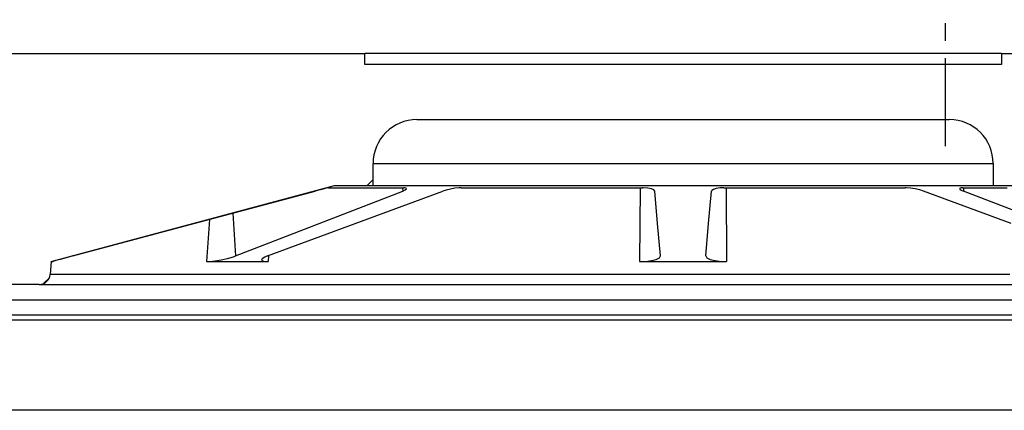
# Model space of a CAD drawing. Extents: x -169 to 7270, y -140 to 2984.
# Tile 419 of 656: x 1789.6 to 1795.2, y 984.01 to 986.23. Entities that reach past the tile are written whole.
import ezdxf

# ---------------------------------------------------------------- set-up
doc = ezdxf.new("R2010")
doc.units = 0
doc.header["$MEASUREMENT"] = 0
doc.linetypes.add('CENTER1', pattern=[0.6625, 0.5, -0.075, 0.0125, -0.075])
doc.layers.add('CENTERLINE', color=3, linetype='CENTER1')
doc.layers.add('SPILL-BUCKET', color=1, linetype='CONTINUOUS')
doc.layers.add('FREEZE-LINES', color=8, linetype='CONTINUOUS', plot=False)

msp = doc.modelspace()

# ---------------------------------------------------------------- linework, layer by layer
at = {"layer": 'CENTERLINE'}
msp.add_line((1794.86662, 985.51471), (1794.86662, 1029.15474), dxfattribs=at)
at = {"layer": 'FREEZE-LINES', "linetype": 'Continuous'}
msp.add_line((1931.90631, 984.01471), (1465.74807, 984.01471), dxfattribs=at)
at = {"layer": 'SPILL-BUCKET', "linetype": 'Continuous'}
for p, q in [((1787.37693, 986.04108), (1791.56157, 986.04108)), ((1791.56157, 985.97862), (1791.56157, 986.04108)), ((1791.56745, 986.04108), (1791.56157, 986.04108)), ((1791.58503, 986.04108), (1791.56745, 986.04108)), ((1791.61421, 986.04108), (1791.58503, 986.04108)), ((1791.65479, 986.04108), (1791.61421, 986.04108)), ((1791.70651, 986.04108), (1791.65479, 986.04108)), ((1791.76904, 986.04108), (1791.70651, 986.04108)), ((1791.84197, 986.04108), (1791.76904, 986.04108)), ((1791.92483, 986.04108), (1791.84197, 986.04108)), ((1792.01709, 986.04108), (1791.92483, 986.04108)), ((1792.11813, 986.04108), (1792.01709, 986.04108)), ((1792.22731, 986.04108), (1792.11813, 986.04108)), ((1792.34392, 986.04108), (1792.22731, 986.04108)), ((1792.4672, 986.04108), (1792.34392, 986.04108)), ((1792.59636, 986.04108), (1792.4672, 986.04108)), ((1792.73055, 986.04108), (1792.59636, 986.04108)), ((1792.86891, 986.04108), (1792.73055, 986.04108)), ((1793.01054, 986.04108), (1792.86891, 986.04108)), ((1793.15451, 986.04108), (1793.01054, 986.04108)), ((1793.2999, 986.04108), (1793.15451, 986.04108)), ((1793.44577, 986.04108), (1793.2999, 986.04108)), ((1793.59116, 986.04108), (1793.44577, 986.04108)), ((1793.73513, 986.04108), (1793.59116, 986.04108)), ((1793.87676, 986.04108), (1793.73513, 986.04108)), ((1794.01512, 986.04108), (1793.87676, 986.04108)), ((1794.14931, 986.04108), (1794.01512, 986.04108)), ((1794.27847, 986.04108), (1794.14931, 986.04108)), ((1794.40175, 986.04108), (1794.27847, 986.04108)), ((1794.51836, 986.04108), (1794.40175, 986.04108)), ((1794.62754, 986.04108), (1794.51836, 986.04108)), ((1794.72858, 986.04108), (1794.62754, 986.04108)), ((1794.82084, 986.04108), (1794.72858, 986.04108)), ((1794.9037, 986.04108), (1794.82084, 986.04108)), ((1794.97663, 986.04108), (1794.9037, 986.04108)), ((1795.03916, 986.04108), (1794.97663, 986.04108)), ((1795.09088, 986.04108), (1795.03916, 986.04108)), ((1795.13146, 986.04108), (1795.09088, 986.04108)), ((1795.16064, 986.04108), (1795.13146, 986.04108)), ((1795.17822, 986.04108), (1795.16064, 986.04108)), ((1795.1841, 986.04108), (1795.17822, 986.04108)), ((1795.1841, 986.04108), (1795.1841, 985.97862)), ((1795.1841, 986.04108), (1799.36874, 986.04108)), ((1795.1841, 985.97862), (1791.56157, 985.97862)), ((1791.85824, 985.66634), (1794.88742, 985.66634)), ((1791.60842, 985.41651), (1791.61444, 985.41651)), ((1791.60842, 985.29159), (1791.60842, 985.41651)), ((1791.61444, 985.41651), (1791.63248, 985.41651)), ((1791.63248, 985.41651), (1791.66241, 985.41651)), ((1791.66241, 985.41651), (1791.70402, 985.41651)), ((1791.70402, 985.41651), (1791.75703, 985.41651)), ((1791.75703, 985.41651), (1791.82108, 985.41651)), ((1791.82108, 985.41651), (1791.89572, 985.41651)), ((1791.89572, 985.41651), (1791.98046, 985.41651)), ((1791.98046, 985.41651), (1792.07471, 985.41651)), ((1792.07471, 985.41651), (1792.17783, 985.41651)), ((1792.17783, 985.41651), (1792.28911, 985.41651)), ((1792.28911, 985.41651), (1792.40779, 985.41651)), ((1792.40779, 985.41651), (1792.53306, 985.41651)), ((1792.53306, 985.41651), (1792.66408, 985.41651)), ((1792.66408, 985.41651), (1792.79993, 985.41651)), ((1792.79993, 985.41651), (1792.9397, 985.41651)), ((1792.9397, 985.41651), (1793.08242, 985.41651)), ((1793.08242, 985.41651), (1793.22713, 985.41651)), ((1793.22713, 985.41651), (1793.37283, 985.41651)), ((1793.37283, 985.41651), (1793.51854, 985.41651)), ((1793.51854, 985.41651), (1793.66325, 985.41651)), ((1793.66325, 985.41651), (1793.80597, 985.41651)), ((1793.80597, 985.41651), (1793.94574, 985.41651)), ((1793.94574, 985.41651), (1794.08159, 985.41651)), ((1794.08159, 985.41651), (1794.21261, 985.41651)), ((1794.21261, 985.41651), (1794.33788, 985.41651)), ((1794.33788, 985.41651), (1794.45656, 985.41651)), ((1794.45656, 985.41651), (1794.56784, 985.41651)), ((1794.56784, 985.41651), (1794.67096, 985.41651)), ((1794.67096, 985.41651), (1794.76521, 985.41651)), ((1794.76521, 985.41651), (1794.84995, 985.41651)), ((1794.84995, 985.41651), (1794.9246, 985.41651)), ((1794.9246, 985.41651), (1794.98864, 985.41651)), ((1794.98864, 985.41651), (1795.04165, 985.41651)), ((1795.04165, 985.41651), (1795.08326, 985.41651)), ((1795.08326, 985.41651), (1795.11319, 985.41651)), ((1795.11319, 985.41651), (1795.13123, 985.41651)), ((1795.13123, 985.41651), (1795.13725, 985.41651)), ((1795.13725, 985.41651), (1795.13725, 985.29159)), ((1789.7773, 984.85952), (1791.38982, 985.29159)), ((1791.34949, 985.27788), (1791.33613, 985.27488)), ((1791.35494, 985.27872), (1791.34949, 985.27788)), ((1791.35494, 985.27872), (1791.37971, 985.27872)), ((1791.37971, 985.27872), (1791.41711, 985.27872)), ((1791.38982, 985.29159), (1791.60842, 985.29159)), ((1791.41711, 985.27872), (1791.46692, 985.27872)), ((1791.46692, 985.27872), (1791.5288, 985.27872)), ((1791.5288, 985.27872), (1791.60238, 985.27872)), ((1791.60842, 985.32514), (1791.57487, 985.29159)), ((1791.60238, 985.27872), (1791.68718, 985.27872)), ((1791.60842, 985.29159), (1791.61444, 985.29159)), ((1791.61444, 985.29159), (1791.63248, 985.29159)), ((1791.63248, 985.29159), (1791.66241, 985.29159)), ((1791.66241, 985.29159), (1791.70402, 985.29159)), ((1791.68718, 985.27872), (1791.78267, 985.27872)), ((1791.70402, 985.29159), (1791.75703, 985.29159)), ((1791.75703, 985.29159), (1791.82108, 985.29159)), ((1791.77684, 985.27872), (1791.77799, 985.26012)), ((1791.78699, 985.27862), (1791.78267, 985.27872)), ((1791.79749, 985.27672), (1791.78699, 985.27862)), ((1791.79932, 985.27246), (1791.79749, 985.27672)), ((1791.82108, 985.29159), (1791.89572, 985.29159)), ((1791.89572, 985.29159), (1791.98046, 985.29159)), ((1791.98046, 985.29159), (1792.07471, 985.29159)), ((1792.09802, 985.27839), (1792.07407, 985.27609)), ((1792.07471, 985.29159), (1792.17783, 985.29159)), ((1792.10926, 985.27872), (1792.09802, 985.27839)), ((1792.10926, 985.27872), (1792.23978, 985.27872)), ((1792.17783, 985.29159), (1792.28911, 985.29159)), ((1792.23978, 985.27872), (1792.37748, 985.27872)), ((1792.28911, 985.29159), (1792.40779, 985.29159)), ((1792.37748, 985.27872), (1792.52149, 985.27872)), ((1792.40779, 985.29159), (1792.53306, 985.29159)), ((1792.52149, 985.27872), (1792.6709, 985.27872)), ((1792.53306, 985.29159), (1792.66408, 985.29159)), ((1792.66408, 985.29159), (1792.79993, 985.29159)), ((1792.6709, 985.27872), (1792.82475, 985.27872)), ((1792.79993, 985.29159), (1792.9397, 985.29159)), ((1792.82475, 985.27872), (1792.98209, 985.27872)), ((1792.9397, 985.29159), (1793.08242, 985.29159)), ((1792.98209, 985.27872), (1793.1419, 985.27872)), ((1793.08242, 985.29159), (1793.22713, 985.29159)), ((1793.12786, 985.27871), (1793.12534, 984.85952)), ((1793.14633, 985.27868), (1793.1419, 985.27872)), ((1793.17115, 985.27705), (1793.14633, 985.27868)), ((1793.1922, 985.27304), (1793.17115, 985.27705)), ((1793.22713, 985.29159), (1793.37283, 985.29159)), ((1793.37283, 985.29159), (1793.51854, 985.29159)), ((1793.51854, 985.29159), (1793.66325, 985.29159)), ((1793.5827, 985.27788), (1793.56106, 985.27488)), ((1793.60378, 985.27872), (1793.5827, 985.27788)), ((1793.60378, 985.27872), (1793.76359, 985.27872)), ((1793.61781, 985.27871), (1793.62033, 984.85952)), ((1793.66325, 985.29159), (1793.80597, 985.29159)), ((1793.76359, 985.27872), (1793.92092, 985.27872)), ((1793.80597, 985.29159), (1793.94574, 985.29159)), ((1793.92092, 985.27872), (1794.07477, 985.27872)), ((1793.94574, 985.29159), (1794.08159, 985.29159)), ((1794.07477, 985.27872), (1794.22418, 985.27872)), ((1794.08159, 985.29159), (1794.21261, 985.29159)), ((1794.21261, 985.29159), (1794.33788, 985.29159)), ((1794.22418, 985.27872), (1794.36819, 985.27872)), ((1794.33788, 985.29159), (1794.45656, 985.29159)), ((1794.36819, 985.27872), (1794.50589, 985.27872)), ((1794.45656, 985.29159), (1794.56784, 985.29159)), ((1794.50589, 985.27872), (1794.63641, 985.27872)), ((1794.56784, 985.29159), (1794.67096, 985.29159)), ((1794.6424, 985.27862), (1794.63641, 985.27872)), ((1794.66663, 985.27672), (1794.6424, 985.27862)), ((1794.6937, 985.27246), (1794.66663, 985.27672)), ((1794.67096, 985.29159), (1794.76521, 985.29159)), ((1794.76521, 985.29159), (1794.84995, 985.29159)), ((1794.84995, 985.29159), (1794.9246, 985.29159)), ((1794.9246, 985.29159), (1794.98864, 985.29159)), ((1794.95555, 985.27839), (1794.94713, 985.27609)), ((1794.96301, 985.27872), (1794.95555, 985.27839)), ((1794.96301, 985.27872), (1795.05849, 985.27872)), ((1794.96883, 985.27872), (1794.96768, 985.26012)), ((1794.98864, 985.29159), (1795.04165, 985.29159)), ((1795.04165, 985.29159), (1795.08326, 985.29159)), ((1795.05849, 985.27872), (1795.14329, 985.27872)), ((1795.08326, 985.29159), (1795.11319, 985.29159)), ((1795.11319, 985.29159), (1795.13123, 985.29159)), ((1795.13123, 985.29159), (1795.13725, 985.29159)), ((1795.13725, 985.29159), (1795.35585, 985.29159)), ((1795.14329, 985.27872), (1795.21687, 985.27872)), ((1790.5888, 985.07595), (1791.27857, 985.26012)), ((1791.29202, 985.26369), (1791.27857, 985.26012)), ((1791.31645, 985.27001), (1791.29202, 985.26369)), ((1791.30164, 985.07595), (1791.77799, 985.26012)), ((1791.33613, 985.27488), (1791.31645, 985.27001)), ((1791.50681, 985.07595), (1792.00595, 985.26012)), ((1791.77799, 985.26012), (1791.79168, 985.26633)), ((1791.79168, 985.26633), (1791.79932, 985.27246)), ((1792.024, 985.2659), (1792.00595, 985.26012)), ((1792.04864, 985.2718), (1792.024, 985.2659)), ((1792.07407, 985.27609), (1792.04864, 985.2718)), ((1793.20636, 985.26711), (1793.1922, 985.27304)), ((1793.21164, 985.26012), (1793.20636, 985.26711)), ((1793.22776, 985.07595), (1793.21164, 985.26012)), ((1793.51791, 985.07595), (1793.53403, 985.26012)), ((1793.5355, 985.26369), (1793.53403, 985.26012)), ((1793.54476, 985.27001), (1793.5355, 985.26369)), ((1793.56106, 985.27488), (1793.54476, 985.27001)), ((1794.72011, 985.26633), (1794.6937, 985.27246)), ((1794.73972, 985.26012), (1794.72011, 985.26633)), ((1795.23886, 985.07595), (1794.73972, 985.26012)), ((1794.94713, 985.27609), (1794.94678, 985.2718)), ((1794.94678, 985.2718), (1794.95478, 985.2659)), ((1794.95478, 985.2659), (1794.96768, 985.26012)), ((1795.44403, 985.07595), (1794.96768, 985.26012)), ((1790.81029, 985.13509), (1790.82536, 984.89151)), ((1789.8991, 984.89151), (1790.5888, 985.07595)), ((1790.67727, 985.09958), (1790.66144, 984.85952)), ((1790.82536, 984.89151), (1791.30164, 985.07595)), ((1791.00771, 984.89151), (1791.50681, 985.07595)), ((1793.24389, 984.89151), (1793.22776, 985.07595)), ((1793.50178, 984.89151), (1793.51791, 985.07595)), ((1789.8991, 984.89151), (1789.86113, 984.88129)), ((1790.78095, 984.87761), (1790.81384, 984.88734)), ((1790.81384, 984.88734), (1790.82536, 984.89151)), ((1790.99287, 984.88539), (1790.97687, 984.87556)), ((1791.00771, 984.89151), (1790.99287, 984.88539)), ((1791.01341, 984.89362), (1791.01145, 984.85952)), ((1793.23792, 984.88112), (1793.24389, 984.89151)), ((1793.50178, 984.89151), (1793.50754, 984.88129)), ((1789.7773, 984.85952), (1789.77091, 984.78649)), ((1789.7773, 984.85952), (1789.77944, 984.85952)), ((1789.77944, 984.85952), (1789.78583, 984.85952)), ((1789.78791, 984.8606), (1789.78583, 984.85952)), ((1789.78586, 984.85981), (1789.78583, 984.85952)), ((1789.80177, 984.86483), (1789.78791, 984.8606)), ((1789.8272, 984.872), (1789.80177, 984.86483)), ((1789.86113, 984.88129), (1789.8272, 984.872)), ((1790.66144, 984.85952), (1790.67758, 984.86009)), ((1790.66144, 984.85952), (1790.83041, 984.85952)), ((1790.67758, 984.86009), (1790.70933, 984.86342)), ((1790.70933, 984.86342), (1790.74485, 984.86941)), ((1790.74485, 984.86941), (1790.78095, 984.87761)), ((1790.83041, 984.85952), (1791.01145, 984.85952)), ((1790.97687, 984.87556), (1790.9739, 984.8674)), ((1790.9739, 984.8674), (1790.98408, 984.86192)), ((1790.98408, 984.86192), (1791.00538, 984.8596)), ((1791.00538, 984.8596), (1791.01145, 984.85952)), ((1793.12534, 984.85952), (1793.1607, 984.861)), ((1793.12534, 984.85952), (1793.37283, 984.85952)), ((1793.1607, 984.861), (1793.19366, 984.86537)), ((1793.19366, 984.86537), (1793.22032, 984.87225)), ((1793.22032, 984.87225), (1793.23792, 984.88112)), ((1793.37283, 984.85952), (1793.62033, 984.85952)), ((1793.50754, 984.88129), (1793.52606, 984.872)), ((1793.52606, 984.872), (1793.55496, 984.86483)), ((1793.55496, 984.86483), (1793.59002, 984.8606)), ((1793.59002, 984.8606), (1793.62033, 984.85952)), ((1789.77679, 984.78649), (1789.77091, 984.78649)), ((1789.79439, 984.78649), (1789.77679, 984.78649)), ((1789.82367, 984.78649), (1789.79439, 984.78649)), ((1789.86452, 984.78649), (1789.82367, 984.78649)), ((1789.91682, 984.78649), (1789.86452, 984.78649)), ((1789.98039, 984.78649), (1789.91682, 984.78649)), ((1790.05502, 984.78649), (1789.98039, 984.78649)), ((1790.14048, 984.78649), (1790.05502, 984.78649)), ((1790.23648, 984.78649), (1790.14048, 984.78649)), ((1790.34271, 984.78649), (1790.23648, 984.78649)), ((1790.45882, 984.78649), (1790.34271, 984.78649)), ((1790.58444, 984.78649), (1790.45882, 984.78649)), ((1790.71915, 984.78649), (1790.58444, 984.78649)), ((1790.86252, 984.78649), (1790.71915, 984.78649)), ((1791.01408, 984.78649), (1790.86252, 984.78649)), ((1791.17333, 984.78649), (1791.01408, 984.78649)), ((1791.33975, 984.78649), (1791.17333, 984.78649)), ((1791.51281, 984.78649), (1791.33975, 984.78649)), ((1791.69194, 984.78649), (1791.51281, 984.78649)), ((1791.87654, 984.78649), (1791.69194, 984.78649)), ((1792.06603, 984.78649), (1791.87654, 984.78649)), ((1792.25978, 984.78649), (1792.06603, 984.78649)), ((1792.45716, 984.78649), (1792.25978, 984.78649)), ((1792.65753, 984.78649), (1792.45716, 984.78649)), ((1792.86023, 984.78649), (1792.65753, 984.78649)), ((1793.0646, 984.78649), (1792.86023, 984.78649)), ((1793.26998, 984.78649), (1793.0646, 984.78649)), ((1793.47569, 984.78649), (1793.26998, 984.78649)), ((1793.68107, 984.78649), (1793.47569, 984.78649)), ((1793.88544, 984.78649), (1793.68107, 984.78649)), ((1794.08814, 984.78649), (1793.88544, 984.78649)), ((1794.28851, 984.78649), (1794.08814, 984.78649)), ((1794.48589, 984.78649), (1794.28851, 984.78649)), ((1794.67964, 984.78649), (1794.48589, 984.78649)), ((1794.86913, 984.78649), (1794.67964, 984.78649)), ((1795.05373, 984.78649), (1794.86913, 984.78649)), ((1795.23286, 984.78649), (1795.05373, 984.78649)), ((1789.7087, 984.72948), (1788.02279, 984.72948)), ((1789.7087, 984.72948), (1789.71467, 984.72948)), ((1789.71467, 984.72948), (1789.73258, 984.72948)), ((1789.73258, 984.72948), (1789.76236, 984.72948)), ((1789.7663, 984.76779), (1789.73283, 984.73433)), ((1789.76236, 984.72948), (1789.80392, 984.72948)), ((1789.80392, 984.72948), (1789.85712, 984.72948)), ((1789.85712, 984.72948), (1789.92178, 984.72948)), ((1789.92178, 984.72948), (1789.99771, 984.72948)), ((1789.99771, 984.72948), (1790.08464, 984.72948)), ((1790.08464, 984.72948), (1790.1823, 984.72948)), ((1790.1823, 984.72948), (1790.29036, 984.72948)), ((1790.29036, 984.72948), (1790.40848, 984.72948)), ((1790.40848, 984.72948), (1790.53627, 984.72948)), ((1790.53627, 984.72948), (1790.67331, 984.72948)), ((1790.67331, 984.72948), (1790.81916, 984.72948)), ((1790.81916, 984.72948), (1790.97333, 984.72948)), ((1790.97333, 984.72948), (1791.13534, 984.72948)), ((1791.13534, 984.72948), (1791.30464, 984.72948)), ((1791.30464, 984.72948), (1791.48068, 984.72948)), ((1791.48068, 984.72948), (1791.6629, 984.72948)), ((1791.6629, 984.72948), (1791.8507, 984.72948)), ((1791.8507, 984.72948), (1792.04346, 984.72948)), ((1792.04346, 984.72948), (1792.24055, 984.72948)), ((1792.24055, 984.72948), (1792.44134, 984.72948)), ((1792.44134, 984.72948), (1792.64517, 984.72948)), ((1792.64517, 984.72948), (1792.85137, 984.72948)), ((1792.85137, 984.72948), (1793.05928, 984.72948)), ((1793.05928, 984.72948), (1793.2682, 984.72948)), ((1793.2682, 984.72948), (1793.47747, 984.72948)), ((1793.47747, 984.72948), (1793.68639, 984.72948)), ((1793.68639, 984.72948), (1793.8943, 984.72948)), ((1793.8943, 984.72948), (1794.1005, 984.72948)), ((1794.1005, 984.72948), (1794.30433, 984.72948)), ((1794.30433, 984.72948), (1794.50512, 984.72948)), ((1794.50512, 984.72948), (1794.70221, 984.72948)), ((1794.70221, 984.72948), (1794.89498, 984.72948)), ((1794.89498, 984.72948), (1795.08277, 984.72948)), ((1795.08277, 984.72948), (1795.26499, 984.72948))]:
    msp.add_line(p, q, dxfattribs=at)
at = {"layer": 'SPILL-BUCKET', "color": 7, "linetype": 'Continuous'}
for p, q in [((1788.67587, 984.64154), (1797.8102, 984.64154)), ((1788.67796, 984.55771), (1797.62601, 984.55771)), ((1797.61534, 984.52649), (1788.67827, 984.52649))]:
    msp.add_line(p, q, dxfattribs=at)
at = {"layer": 'SPILL-BUCKET', "linetype": 'Continuous'}
for centre, radius, start, end in [((1791.85824, 985.41651), 0.24983, 90, 180), ((1794.88742, 985.41651), 0.24983, 0, 90), ((1789.7087, 984.79193), 0.06246, 270, 355)]:
    msp.add_arc(centre, radius, start, end, dxfattribs=at)

doc.saveas('drawing.dxf')
